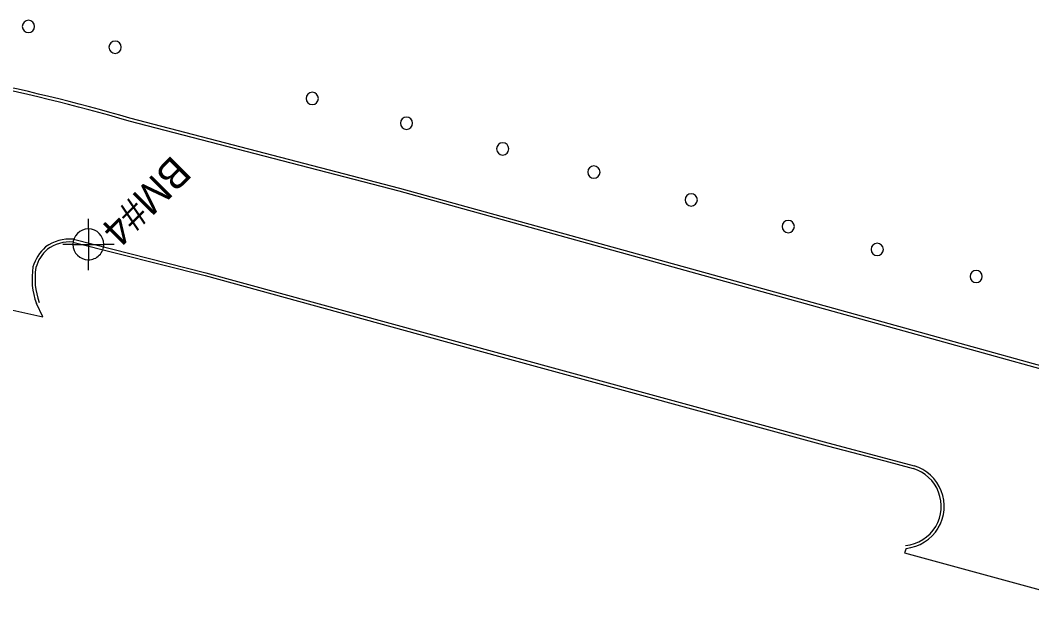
# Model space of a CAD drawing. Extents: x 2145380 to 2156929, y 139568 to 149130.
# Drawn here: x 2150285.2 to 2150490.1, y 143847.6 to 143965.3 of the extents above; entities that cross this region are included whole.
import ezdxf

# ---------------------------------------------------------------- set-up
doc = ezdxf.new("R2010")
doc.units = 0
for name, color, linetype in [('SURV_Benchmark', 7, 'Continuous'), ('SURV_Text', 7, 'Continuous'), ('TOPO_Asphalt', 7, 'Continuous'), ('TOPO_Curb Back', 7, 'Continuous'), ('TOPO_Misc', 7, 'Continuous')]:
    doc.layers.add(name, color=color, linetype=linetype)

# ---------------------------------------------------------------- blocks, each defined once
blk = doc.blocks.new('POST')
at = {"layer": 'TOPO_Misc'}
for start, end in [(90, 180), (180, 270), (360, 90), (270, 0)]:
    blk.add_arc((-0.01, 0.03), 3.16, start, end, dxfattribs=at)
blk = doc.blocks.new('BM')
at = {"layer": 'SURV_Benchmark'}
for p, q in [((0, 2.49), (0, 4.15)), ((-2.49, 0), (-4.16, 0)), ((4.16, 0), (2.49, 0)), ((0, -4.16), (0, -2.49))]:
    blk.add_line(p, q, dxfattribs=at)
for points in [[(0, 2.49), (0, 2.49), (0, 0), (2.49, 0), (2.49, 0), (2.49, 0)], [(0, 2.49), (0, 2.49), (0, 0), (2.49, 0), (2.49, 0), (2.49, 0), (2.49, 0)], [(-2.5, 0), (-2.49, 0), (0, 0), (0, -2.49), (0, -2.49)], [(-2.5, 0), (-2.49, 0), (0, 0), (0, -2.49), (0, -2.49)]]:
    blk.add_lwpolyline(points, dxfattribs=at)
for start, end in [(90.0638, 180.0068), (0.0638, 90.0068), (0.0638, 90.0068), (180.0638, 270.0068), (180.0638, 270.0068), (269.9472, 359.9927)]:
    blk.add_arc((0, 0), 2.5, start, end, dxfattribs=at)

msp = doc.modelspace()

# ---------------------------------------------------------------- linework, layer by layer
at = {"layer": 'TOPO_Asphalt'}
for points in [[(2150259.02, 143913.65), (2150260.01, 143913.51), (2150260.09, 143911.49), (2150273.24, 143908.93), (2150289.75, 143905.24), (2150288.43, 143907.96)], [(2150464.65, 143858.38), (2150464.31, 143857.44), (2150500.76, 143847.57)]]:
    msp.add_lwpolyline(points, dxfattribs=at)
at = {"layer": 'TOPO_Curb Back'}
for points in [[(2150632.86, 143860.46), (2150611.08, 143865.49), (2150528.48, 143885.21), (2150470.05, 143901.41), (2150421.25, 143914.88), (2150362.1, 143931.27), (2150307.36, 143945.48)], [(2150632.73, 143859.88), (2150610.95, 143864.9), (2150528.33, 143884.62), (2150469.89, 143900.83), (2150421.09, 143914.3), (2150361.94, 143930.69), (2150307.2, 143944.9)], [(2150295.92, 143920.99), (2150322.78, 143914.18), (2150382.25, 143897.87), (2150448.83, 143879.73), (2150460.49, 143876.67), (2150466.3, 143875.12)], [(2150295.82, 143920.4), (2150322.63, 143913.6), (2150382.09, 143897.3), (2150448.67, 143879.15), (2150460.34, 143876.09), (2150466.13, 143874.54)]]:
    msp.add_lwpolyline(points, dxfattribs=at)
for centre, radius, start, end in [((2150204.88, 143596.12), 363.48, 73.6497, 84.3497), ((2150204.88, 143596.12), 364.08, 73.6512, 84.3503), ((2150295.21, 143912.73), 8.29, 85.0961, 126.3905), ((2150295.9, 143913.05), 8.48, 131.3971, 164.2216), ((2150295.9, 143913.05), 7.88, 131.588, 163.9837), ((2150295.21, 143912.73), 7.69, 85.4537, 126.1952), ((2150302.06, 143912.96), 14.52, 170.5094, 200.1512), ((2150302.06, 143912.96), 13.92, 170.6462, 200.1512), ((2150463.76, 143866.88), 8.02, 329.5103, 72.8179), ((2150463.76, 143866.88), 8.62, 329.4835, 72.8963), ((2150463.8, 143866.98), 8.04, 275.4101, 328.7411), ((2150463.8, 143866.98), 8.64, 275.6443, 328.7677)]:
    msp.add_arc(centre, radius, start, end, dxfattribs=at)

# ---------------------------------------------------------------- block references
at = {"layer": 'SURV_Benchmark', "xscale": 1.25, "yscale": 1.25}
msp.add_blockref('BM', (2150298.97, 143919.93), dxfattribs=at)
at = {"layer": 'TOPO_Misc', "xscale": 0.39370000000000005, "yscale": 0.3937000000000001}
for p in [(2150286.81, 143964.06), (2150304.38, 143959.83), (2150344.34, 143949.48), (2150363.43, 143944.45), (2150382.92, 143939.24), (2150401.4, 143934.57), (2150421.13, 143928.92), (2150440.8, 143923.53), (2150458.83, 143918.91), (2150478.87, 143913.42)]:
    msp.add_blockref('POST', p, dxfattribs=at)

# ---------------------------------------------------------------- texts
at = {"layer": 'SURV_Text'}
msp.add_text('BM#4', height=6, rotation=225.2416, dxfattribs=at).set_placement((2150315.95, 143938.18))

doc.saveas('drawing.dxf')
